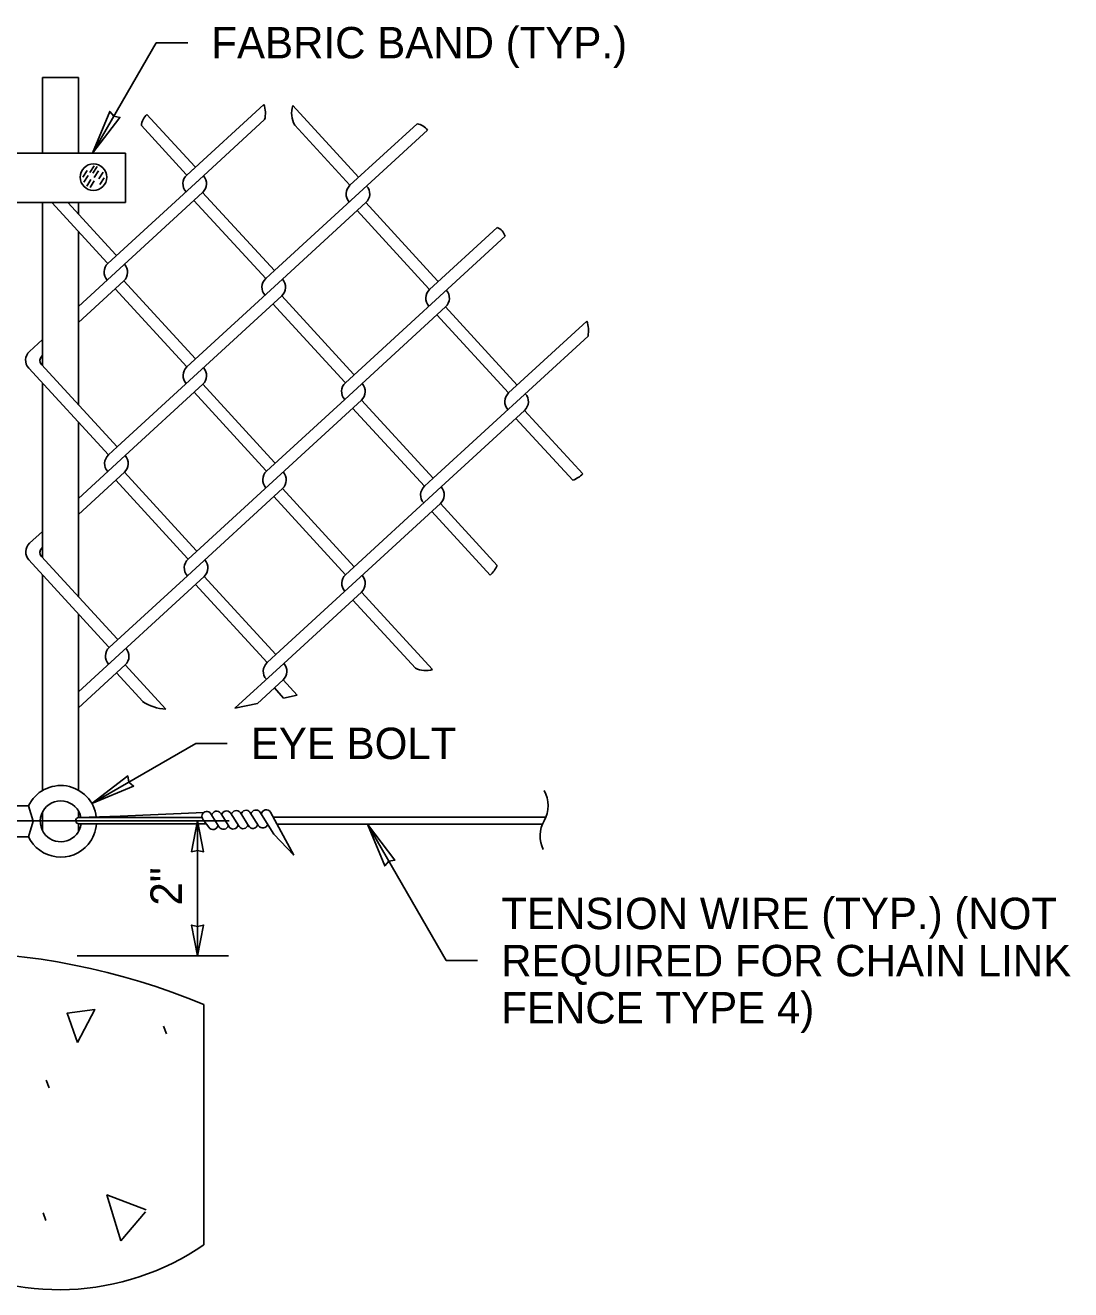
# Model space of a CAD drawing. Extents: x 99862 to 104211, y 98939 to 105076.
# Drawn here: x 102008 to 102540, y 103322 to 103966 of the extents above; entities that cross this region are included whole.
import ezdxf

# ---------------------------------------------------------------- set-up
doc = ezdxf.new("R2010")
doc.units = 0
for name, color, linetype in [('Level 15', 7, 'Continuous'), ('Level 2', 7, 'Continuous'), ('Level 20', 7, 'Continuous'), ('Level 4', 7, 'Continuous'), ('Level 6', 7, 'Continuous'), ('Level 7', 7, 'Continuous')]:
    doc.layers.add(name, color=color, linetype=linetype)

msp = doc.modelspace()

# ---------------------------------------------------------------- linework, layer by layer
at = {"layer": 'Level 15'}
for p, q in [((102042.09, 103900.81), (102074.59, 103957.1)), ((102074.59, 103957.1), (102090.59, 103957.1)), ((102041.74, 103569.87), (102094.7, 103600.44)), ((102094.7, 103600.44), (102110.7, 103600.44)), ((101953.17, 103560.97), (102111.6, 103560.97)), ((102095.6, 103492.26), (102095.6, 103560.97)), ((102182.02, 103559.33), (102222.13, 103489.87)), ((102034.25, 103492.25), (102111.32, 103492.25)), ((102238.13, 103489.87), (102222.13, 103489.87))]:
    msp.add_line(p, q, dxfattribs=at)
for points in [[(102042.09, 103900.81), (102056.09, 103919.09), (102052.97, 103919.67), (102050.92, 103922.08)], [(102041.74, 103569.87), (102060.02, 103583.87), (102060.6, 103580.76), (102063.01, 103578.7)], [(102095.6, 103560.97), (102092.52, 103545.24), (102095.6, 103545.97), (102098.69, 103545.24)], [(102182.02, 103559.33), (102190.85, 103538.07), (102192.91, 103540.48), (102196.02, 103541.06)], [(102095.6, 103492.26), (102092.52, 103507.99), (102095.6, 103507.26), (102098.69, 103507.99)]]:
    msp.add_lwpolyline(points, close=True, dxfattribs=at)
at = {"layer": 'Level 2'}
for p, q in [((102009.49, 103568.57), (102011.91, 103560.76)), ((102035.13, 103562.69), (102056.21, 103563.34)), ((102056.21, 103563.34), (102098.77, 103565.22)), ((102102.4, 103564.65), (102106.61, 103557.85)), ((102107.35, 103564.87), (102111.68, 103557.92)), ((102112.27, 103565.12), (102116.68, 103558.14)), ((102117.22, 103565.34), (102121.9, 103558.03)), ((102122.25, 103565.45), (102126.66, 103558.51)), ((102127.31, 103565.53), (102134.36, 103554.28)), ((102132.71, 103565.39), (102144.59, 103543.53)), ((102009.49, 103552.95), (102011.91, 103560.76)), ((102035.28, 103562.69), (102097.75, 103562.72)), ((102035.28, 103559.48), (102100.02, 103559.51)), ((102098.48, 103561.56), (102101.29, 103557.82)), ((102134.1, 103562.83), (102272.79, 103562.83)), ((102136, 103559.33), (102271.05, 103559.33)), ((102134.36, 103554.28), (102144.59, 103543.53))]:
    msp.add_line(p, q, dxfattribs=at)
for points in [[(102002.47, 103568.57), (102002.84, 103568.57), (102009.49, 103568.57)], [(102002.47, 103552.95), (102002.84, 103552.95), (102009.49, 103552.95)]]:
    msp.add_lwpolyline(points, dxfattribs=at)
msp.add_circle((102042.59, 103888.63), 6.76, dxfattribs=at)
for centre, radius, start, end in [((102025.96, 103560.76), 18.22, 6.94229, 154.62307), ((102258.62, 103568.76), 15.35, 330, 30), ((102025.96, 103560.76), 10.41, 10.67742, 221.94815), ((102100.32, 103563.26), 2.5, 33.66225, 222.8115), ((102105.31, 103563.41), 2.5, 35.63534, 168.86457), ((102110.31, 103563.57), 2.5, 38.39486, 168.92216), ((102115.31, 103563.72), 2.5, 40.30118, 169.05415), ((102120.31, 103563.88), 2.5, 39.08411, 169.17383), ((102125.3, 103564.03), 2.5, 36.64565, 169.09502), ((102130.51, 103564.19), 2.5, 28.52978, 175.36849), ((102025.96, 103560.76), 10.41, 221.94815, 352.96515), ((102035.2, 103561.08), 1.6, 92.74939, 272.74939), ((102025.96, 103560.76), 18.22, 319.9883, 356.04941), ((102103.49, 103559.01), 2.5, 208.54988, 356.49815), ((102108.74, 103559.18), 2.5, 211.795, 348.92216), ((102113.74, 103559.33), 2.5, 209.53847, 349.99536), ((102118.81, 103559.49), 2.5, 212.29934, 349.0944), ((102123.8, 103559.64), 2.5, 204.94229, 348.47157), ((102128.78, 103559.85), 2.5, 212.40908, 347.07336), ((102285.22, 103553.41), 15.35, 150, 206.99342), ((102025.96, 103560.76), 18.22, 205.37693, 319.9883)]:
    msp.add_arc(centre, radius, start, end, dxfattribs=at)
at = {"layer": 'Level 4'}
for p, q in [((102129.28, 103925.7), (102090.07, 103889.71)), ((102144.05, 103925.07), (102177.55, 103888.57)), ((102069.84, 103920.63), (102094.15, 103894.14)), ((102129.69, 103917.94), (102094.13, 103885.29)), ((102066.98, 103914.87), (102089.73, 103890.08)), ((102212.65, 103912.65), (102134.7, 103841.09)), ((102145.04, 103915.12), (102173.13, 103884.51)), ((102207.28, 103915.86), (102173.13, 103884.51)), ((102094.49, 103893.77), (102090.07, 103889.71)), ((102094.15, 103894.14), (102094.49, 103893.77)), ((102098.55, 103889.35), (102049.92, 103844.72)), ((102089.73, 103890.08), (102090.07, 103889.71)), ((102098.18, 103880.87), (102034.91, 103822.8)), ((102089.7, 103881.24), (102089.7, 103881.24)), ((102098.18, 103880.87), (102134.7, 103841.09)), ((102021.45, 103875.73), (102049.59, 103845.09)), ((102029.6, 103875.73), (102054.01, 103849.15)), ((102093.76, 103876.82), (102130.28, 103837.03)), ((102181.25, 103875.67), (102138.76, 103836.67)), ((102172.77, 103876.04), (102172.77, 103876.04)), ((102181.25, 103875.67), (102217.76, 103835.89)), ((102176.83, 103871.62), (102213.34, 103831.83)), ((102248, 103862.97), (102213.68, 103831.47)), ((102252.11, 103858.6), (102170.83, 103783.99)), ((102054.01, 103849.15), (102054.34, 103848.78)), ((102049.59, 103845.09), (102049.92, 103844.72)), ((102134.7, 103841.09), (102130.28, 103837.03)), ((102058.04, 103835.88), (102034.91, 103814.65)), ((102049.56, 103836.24), (102049.56, 103836.24)), ((102058.04, 103835.88), (102094.55, 103796.1)), ((102138.76, 103836.67), (102090.13, 103792.04)), ((102217.76, 103835.89), (102218.1, 103835.52)), ((102053.62, 103831.82), (102090.13, 103792.04)), ((102138.39, 103828.19), (102054.65, 103751.32)), ((102129.92, 103828.56), (102129.92, 103828.56)), ((102138.39, 103828.19), (102174.91, 103788.41)), ((102213.34, 103831.83), (102213.68, 103831.47)), ((102133.97, 103824.14), (102170.49, 103784.36)), ((102221.79, 103822.63), (102170.46, 103775.51)), ((102213.32, 103822.99), (102213.32, 103822.99)), ((102221.79, 103822.63), (102258.31, 103782.84)), ((102217.37, 103818.57), (102253.89, 103778.79)), ((102293.75, 103815.38), (102253.89, 103778.79)), ((102293.67, 103815.3), (102293.67, 103815.3)), ((102016.73, 103806.1), (102010.02, 103799.94)), ((102294.33, 103807.76), (102215.46, 103735.37)), ((102016.73, 103797.96), (102016.29, 103797.55)), ((102009.65, 103791.47), (102050.23, 103747.27)), ((102009.65, 103791.47), (102009.65, 103791.47)), ((102016.1, 103793.31), (102054.65, 103751.32)), ((102098.25, 103783.2), (102058.71, 103746.9)), ((102089.77, 103783.56), (102089.77, 103783.56)), ((102098.25, 103783.2), (102134.77, 103743.42)), ((102170.49, 103784.36), (102170.83, 103783.99)), ((102174.91, 103788.41), (102175.25, 103788.04)), ((102175.25, 103788.04), (102175.25, 103788.04)), ((102093.83, 103779.14), (102130.35, 103739.36)), ((102178.94, 103775.15), (102090.78, 103694.22)), ((102170.46, 103775.51), (102130.68, 103738.99)), ((102170.46, 103775.51), (102170.46, 103775.51)), ((102174.52, 103771.09), (102211.04, 103731.31)), ((102178.94, 103775.15), (102215.46, 103735.37)), ((102262.01, 103769.95), (102219.52, 103730.94)), ((102253.53, 103770.31), (102253.53, 103770.31)), ((102262.01, 103769.95), (102291.7, 103737.6)), ((102257.59, 103765.89), (102286.54, 103734.35)), ((102054.65, 103751.32), (102050.23, 103747.27)), ((102058.71, 103746.9), (102034.91, 103725.06)), ((102134.77, 103743.42), (102135.1, 103743.05)), ((102058.34, 103738.43), (102034.91, 103716.92)), ((102049.87, 103738.79), (102049.87, 103738.79)), ((102058.34, 103738.43), (102094.86, 103698.64)), ((102130.35, 103739.36), (102130.68, 103738.99)), ((102053.92, 103734.37), (102090.44, 103694.59)), ((102219.52, 103730.94), (102170.89, 103686.31)), ((102215.46, 103735.37), (102211.04, 103731.31)), ((102138.8, 103730.15), (102090.41, 103685.74)), ((102130.32, 103730.52), (102130.32, 103730.52)), ((102134.38, 103726.1), (102170.89, 103686.31)), ((102138.8, 103730.15), (102175.31, 103690.37)), ((102219.15, 103722.47), (102135.41, 103645.6)), ((102210.68, 103722.83), (102210.68, 103722.83)), ((102214.73, 103718.41), (102244.43, 103686.06)), ((102219.15, 103722.47), (102248.1, 103690.93)), ((102016.73, 103708.37), (102010.08, 103702.27)), ((102016.73, 103700.23), (102016.35, 103699.88)), ((102094.86, 103698.64), (102095.2, 103698.28)), ((102009.72, 103693.79), (102050.3, 103649.59)), ((102009.72, 103693.79), (102009.72, 103693.79)), ((102016.17, 103695.64), (102054.72, 103653.65)), ((102090.44, 103694.59), (102090.78, 103694.22)), ((102095.2, 103698.28), (102095.2, 103698.28)), ((102090.41, 103685.74), (102050.63, 103649.22)), ((102090.41, 103685.74), (102090.41, 103685.74)), ((102098.89, 103685.38), (102034.91, 103626.65)), ((102094.47, 103681.32), (102130.99, 103641.54)), ((102098.89, 103685.38), (102135.41, 103645.6)), ((102179.01, 103677.47), (102139.47, 103641.18)), ((102170.53, 103677.84), (102170.53, 103677.84)), ((102174.59, 103673.42), (102206.43, 103638.73)), ((102179.01, 103677.47), (102215.16, 103638.09)), ((102054.72, 103653.65), (102055.05, 103653.28)), ((102050.3, 103649.59), (102050.63, 103649.22)), ((102050.27, 103640.75), (102050.27, 103640.75)), ((102139.47, 103641.18), (102114.63, 103618.38)), ((102135.41, 103645.6), (102130.99, 103641.54)), ((102058.75, 103640.38), (102034.91, 103618.51)), ((102054.33, 103636.33), (102067.67, 103621.79)), ((102058.75, 103640.38), (102079.41, 103617.88)), ((102139.1, 103632.7), (102126.1, 103620.77)), ((102130.63, 103633.06), (102130.63, 103633.06)), ((102134.68, 103628.64), (102139.38, 103623.52)), ((102139.1, 103632.7), (102146.22, 103624.94)), ((102139.38, 103623.52), (102146.22, 103624.94)), ((102114.63, 103618.38), (102126.1, 103620.77))]:
    msp.add_line(p, q, dxfattribs=at)
for centre, radius, start, end in [((102117.86, 103921.2), 12.27, 344.56472, 21.52479), ((102155.69, 103921.2), 12.27, 161.62137, 209.72201), ((102075.89, 103914.03), 8.95, 132.54951, 174.62595), ((102205.34, 103906.51), 9.54, 39.99133, 78.28178), ((102094.13, 103885.29), 6, 132.54951, 222.54951), ((102094.13, 103885.29), 6, 312.54951, 42.54951), ((102177.19, 103880.09), 6, 132.54951, 222.54951), ((102177.19, 103880.09), 6, 312.54951, 42.54951), ((102245.9, 103856.86), 6.46, 15.63028, 71.00295), ((102053.98, 103840.3), 6, 132.54951, 222.54951), ((102053.98, 103840.3), 6, 312.54951, 42.54951), ((102134.34, 103832.61), 6, 132.54951, 222.54951), ((102134.34, 103832.61), 6, 312.54951, 42.54951), ((102217.74, 103827.05), 6, 132.54951, 222.54951), ((102217.74, 103827.05), 6, 312.54951, 42.54951), ((102277.61, 103810.33), 16.91, 351.26174, 17.36662), ((102014.08, 103795.52), 6, 132.54951, 222.54951), ((102018.31, 103795.34), 3, 132.54951, 222.54951), ((102094.19, 103787.62), 6, 132.54951, 222.54951), ((102094.19, 103787.62), 6, 312.54951, 42.54951), ((102174.88, 103779.57), 6, 132.54951, 222.54951), ((102174.88, 103779.57), 6, 312.54951, 42.54951), ((102257.95, 103774.37), 6, 132.54951, 222.54951), ((102257.95, 103774.37), 6, 312.54951, 42.54951), ((102054.29, 103742.85), 6, 132.54951, 222.54951), ((102054.29, 103742.85), 6, 312.54951, 42.54951), ((102134.74, 103734.57), 6, 132.54951, 222.54951), ((102134.74, 103734.57), 6, 312.54951, 42.54951), ((102280.26, 103750.06), 16.91, 291.76906, 312.54951), ((102215.1, 103726.89), 6, 132.54951, 222.54951), ((102215.1, 103726.89), 6, 312.54951, 42.54951), ((102014.14, 103697.85), 6, 132.54951, 222.54951), ((102018.38, 103697.67), 3, 132.54951, 222.54951), ((102094.83, 103689.8), 6, 132.54951, 222.54951), ((102094.83, 103689.8), 6, 312.54951, 42.54951), ((102174.95, 103681.89), 6, 132.54951, 222.54951), ((102174.95, 103681.89), 6, 312.54951, 42.54951), ((102232.99, 103698.52), 16.91, 312.54951, 333.32995), ((102054.69, 103644.8), 6, 132.54951, 222.54951), ((102054.69, 103644.8), 6, 312.54951, 42.54951), ((102135.05, 103637.12), 6, 132.54951, 222.54951), ((102135.05, 103637.12), 6, 312.54951, 42.54951), ((102211.58, 103649.15), 11.63, 243.67956, 287.92478), ((102080.49, 103640.68), 22.83, 235.76509, 267.28874)]:
    msp.add_arc(centre, radius, start, end, dxfattribs=at)
at = {"layer": 'Level 6'}
for p, q in [((102098.72, 103345.15), (102098.72, 103467.51)), ((102079.8, 103452.64), (102078.3, 103456.55)), ((102020.02, 103425.06), (102018.52, 103428.97)), ((102018.45, 103357.5), (102016.94, 103361.4))]:
    msp.add_line(p, q, dxfattribs=at)
for points in [[(102034.43, 103448.23), (102029.22, 103463.03), (102043.23, 103465.04), (102034.43, 103448.23)], [(102056.62, 103347.19), (102049.42, 103370.61), (102069.46, 103362.95)], [(102069.11, 103362.03), (102056.58, 103347.16)]]:
    msp.add_lwpolyline(points, dxfattribs=at)
for centre, radius, start, end in [((101964.85, 103146.24), 348.05, 67.38014, 112.61986), ((102025.31, 103451.9), 129.55, 240, 304.51469)]:
    msp.add_arc(centre, radius, start, end, dxfattribs=at)
at = {"layer": 'Level 7'}
for p, q in [((102034.91, 103939.43), (102016.73, 103939.43)), ((102034.91, 103900.81), (102034.91, 103939.43)), ((102058.89, 103900.81), (101920.97, 103900.81)), ((102058.89, 103875.73), (102058.89, 103900.81)), ((102037.17, 103888.57), (102039.36, 103891.96)), ((102040.73, 103891.02), (102042.89, 103894.35)), ((102042.33, 103890.65), (102044.53, 103894.05)), ((102043.05, 103888.56), (102045.24, 103891.94)), ((102037.78, 103886.1), (102039.98, 103889.49)), ((102039.15, 103884.05), (102041.33, 103887.4)), ((102040.85, 103883.39), (102043.05, 103886.79)), ((102045.4, 103887.83), (102047.61, 103891.22)), ((102045.89, 103885), (102048.1, 103888.39)), ((102017.48, 103875.73), (101920.97, 103875.73)), ((102052.62, 103875.73), (102015.66, 103875.73)), ((102034.91, 103869.95), (102034.91, 103875.73)), ((102058.89, 103875.73), (102052.62, 103875.73)), ((102034.91, 103772.82), (102034.91, 103861.07)), ((102034.91, 103675.22), (102034.91, 103763.95)), ((102034.91, 103576.63), (102034.91, 103666.35)), ((102034.91, 103562.69), (102034.91, 103566.08)), ((102034.91, 103555.44), (102034.91, 103559.51))]:
    msp.add_line(p, q, dxfattribs=at)
for points in [[(102016.73, 103939.43), (102016.73, 103938.54)], [(102016.73, 103938.54), (102016.73, 103900.81)], [(102016.73, 103875.73), (102016.73, 103792.63)], [(102016.73, 103783.76), (102016.73, 103695.03)], [(102016.73, 103686.16), (102016.73, 103576.47)], [(102016.73, 103565.58), (102016.73, 103555.94)]]:
    msp.add_lwpolyline(points, dxfattribs=at)

# ---------------------------------------------------------------- texts
at = {"layer": 'Level 20'}
for s, p in [('FABRIC BAND (TYP.)', (102102.59, 103949.11)), ('EYE BOLT', (102122.7, 103592.44))]:
    msp.add_text(s, height=16, dxfattribs=at).set_placement(p)
for s, rotation, p in [('2"', 90, (102087.6, 103517.87)), ('TENSION WIRE (TYP.) (NOT', 360, (102250.13, 103505.87)), ('REQUIRED FOR CHAIN LINK', 360, (102250.13, 103481.87)), ('FENCE TYPE 4)', 360, (102250.13, 103457.87))]:
    msp.add_text(s, height=16, rotation=rotation, dxfattribs=at).set_placement(p)

doc.saveas('drawing.dxf')
